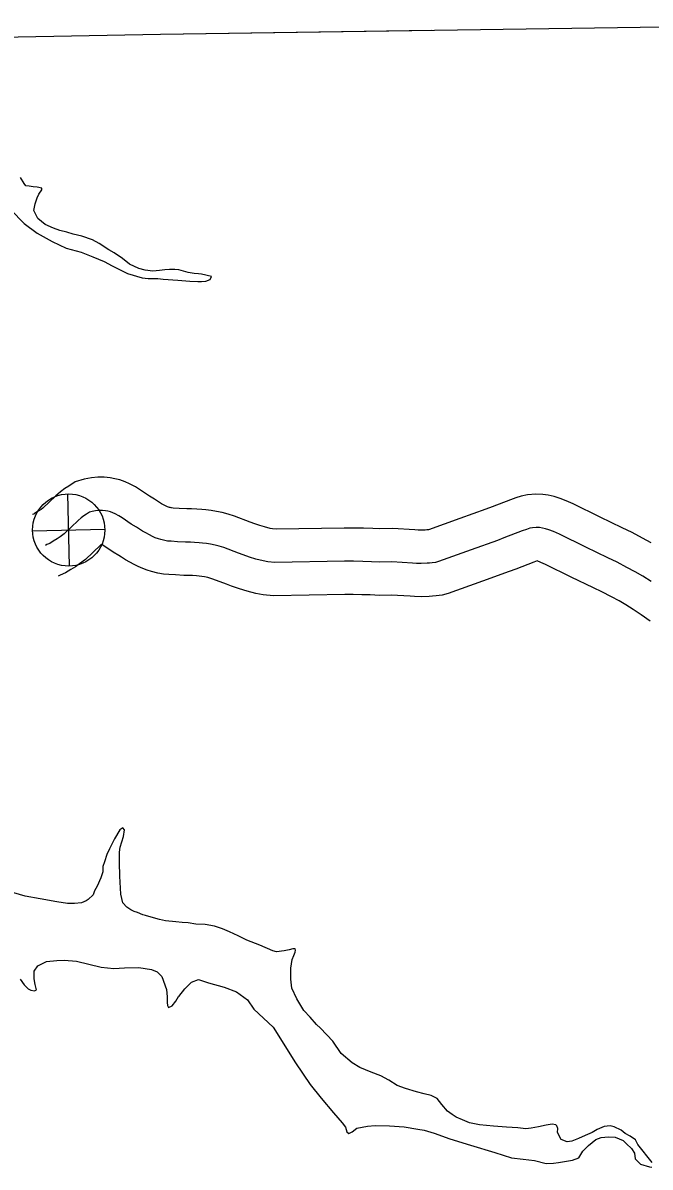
# Model space of a CAD drawing. Extents: x -83719 to 153526, y -11835 to 11446.
# Drawn here: x 11135.1 to 11229.3, y 1191.6 to 1363.6 of the extents above; entities that cross this region are included whole.
import ezdxf

# ---------------------------------------------------------------- set-up
doc = ezdxf.new("R2010")
doc.units = 0
for name, color, linetype in [('Level 1', 7, 'Continuous'), ('Level 10', 7, 'Continuous'), ('Level 26', 7, 'Continuous'), ('Level 59', 7, 'Continuous'), ('Level 9', 7, 'Continuous')]:
    doc.layers.add(name, color=color, linetype=linetype)

msp = doc.modelspace()

# ---------------------------------------------------------------- linework, layer by layer
at = {"layer": 'Level 1'}
for points in [[(11291.72, 1363.57), (11245, 1363.15), (11155.76, 1361.81), (11067.49, 1360.19), (10979.99, 1359)], [(11196.55, 1362.42), (11155.76, 1361.81), (11067.49, 1360.19), (10979.99, 1359)]]:
    msp.add_lwpolyline(points, dxfattribs=at)
at = {"layer": 'Level 10'}
for points in [[(11229.5, 1285.47), (11228.2, 1286.16), (11226.64, 1286.98), (11225.16, 1287.71), (11221.85, 1289.28), (11217.8, 1291.29), (11216.73, 1291.75), (11215.82, 1292.11), (11214.91, 1292.42), (11214.02, 1292.59), (11213.22, 1292.71), (11212.16, 1292.77), (11210.94, 1292.68), (11209.98, 1292.46), (11209.16, 1292.21), (11208.37, 1291.92), (11205.6, 1290.86), (11204.68, 1290.51), (11200.75, 1289.1), (11196.05, 1287.41), (11195.97, 1287.4), (11195.77, 1287.38), (11195.53, 1287.36), (11194.93, 1287.34), (11194.47, 1287.35), (11193.98, 1287.39), (11190.62, 1287.61), (11188.75, 1287.55), (11187.67, 1287.6), (11186.27, 1287.65), (11184.79, 1287.67), (11183.37, 1287.67), (11173.15, 1287.51), (11172.58, 1287.56), (11172.25, 1287.62), (11171.38, 1287.84), (11170.69, 1288.04), (11169.95, 1288.3), (11169.27, 1288.57), (11166.91, 1289.46), (11165.93, 1289.77), (11165.06, 1289.99), (11164.17, 1290.16), (11163.39, 1290.29), (11162.59, 1290.38), (11161.99, 1290.44), (11161.21, 1290.5), (11160.45, 1290.53), (11159.72, 1290.55), (11158.6, 1290.61), (11157.69, 1290.67), (11157.44, 1290.68), (11157.4, 1290.69), (11157.24, 1290.73), (11157.12, 1290.77), (11156.83, 1290.87), (11156.71, 1290.93), (11156.42, 1291.07), (11155.94, 1291.33), (11155.62, 1291.5), (11155.31, 1291.7), (11154.85, 1292), (11154.1, 1292.47), (11152.77, 1293.37), (11152.03, 1293.84), (11151.14, 1294.32), (11150.44, 1294.62), (11149.66, 1294.9), (11148.89, 1295.08), (11148.21, 1295.2), (11147.31, 1295.29), (11146.36, 1295.29), (11145.41, 1295.23), (11144.28, 1295.03), (11142.96, 1294.59), (11141.98, 1293.98), (11141.42, 1293.61), (11140.74, 1293.12), (11140.03, 1292.5), (11138.1, 1290.65), (11137.84, 1290.47), (11137.49, 1290.23), (11137.01, 1289.93), (11136.81, 1289.8), (11136.72, 1289.76), (11136.54, 1289.69)], [(11229.34, 1273.66), (11228, 1274.63), (11226.77, 1275.45), (11225.68, 1276.14), (11224.68, 1276.71), (11223.52, 1277.32), (11222.1, 1278.07), (11220.81, 1278.7), (11217.48, 1280.28), (11213.61, 1282.21), (11212.9, 1282.51), (11212.37, 1282.72), (11212.35, 1282.73), (11211.88, 1282.55), (11209.15, 1281.51), (11208.14, 1281.13), (11204.13, 1279.69), (11199, 1277.84), (11198.08, 1277.6), (11197.17, 1277.47), (11196.65, 1277.42), (11196.14, 1277.38), (11194.97, 1277.33), (11193.96, 1277.36), (11193.28, 1277.41), (11190.43, 1277.6), (11188.67, 1277.55), (11187.28, 1277.61), (11186.03, 1277.65), (11184.72, 1277.67), (11183.45, 1277.67), (11172.77, 1277.5), (11171.22, 1277.64), (11170.12, 1277.84), (11168.77, 1278.19), (11167.64, 1278.51), (11166.43, 1278.94), (11165.68, 1279.24), (11163.66, 1280), (11163.21, 1280.14), (11162.88, 1280.22), (11162.4, 1280.32), (11161.97, 1280.39), (11161.58, 1280.43), (11161.16, 1280.47), (11160.59, 1280.52), (11160.09, 1280.54), (11159.3, 1280.56), (11158.04, 1280.63), (11157.04, 1280.69), (11156.22, 1280.75), (11155.39, 1280.89), (11154.41, 1281.12), (11153.79, 1281.34), (11153.12, 1281.58), (11152.42, 1281.89), (11151.8, 1282.2), (11151.17, 1282.54), (11150.53, 1282.89), (11149.89, 1283.3), (11149.51, 1283.55), (11148.68, 1284.06), (11147.27, 1285.01), (11146.97, 1285.21), (11146.92, 1285.23), (11146.77, 1285.11), (11144.51, 1282.95), (11143.58, 1282.28), (11142.98, 1281.86), (11142.28, 1281.43), (11141.49, 1280.94), (11140.71, 1280.59), (11140.39, 1280.46)]]:
    msp.add_lwpolyline(points, dxfattribs=at)
at = {"layer": 'Level 26'}
for p, q in [((11142.11, 1281.94), (11141.86, 1292.79)), ((11136.56, 1287.24), (11147.41, 1287.49))]:
    msp.add_line(p, q, dxfattribs=at)
msp.add_circle((11141.98, 1287.37), 5.43, dxfattribs=at)
at = {"layer": 'Level 59'}
msp.add_lwpolyline([(11229.49, 1279.65), (11228.24, 1280.43), (11227.09, 1281.09), (11225.86, 1281.74), (11224.37, 1282.53), (11222.99, 1283.21), (11219.66, 1284.78), (11215.7, 1286.75), (11214.82, 1287.13), (11214.1, 1287.42), (11213.63, 1287.57), (11213.17, 1287.67), (11212.72, 1287.73), (11212.21, 1287.76), (11211.68, 1287.72), (11211.27, 1287.63), (11210.76, 1287.47), (11210.12, 1287.23), (11207.38, 1286.19), (11206.41, 1285.82), (11202.44, 1284.39), (11197.52, 1282.63), (11197.07, 1282.51), (11196.57, 1282.43), (11196.21, 1282.4), (11195.83, 1282.37), (11194.95, 1282.34), (11194.22, 1282.36), (11193.63, 1282.4), (11190.53, 1282.6), (11188.71, 1282.55), (11187.47, 1282.61), (11186.15, 1282.65), (11184.76, 1282.67), (11183.41, 1282.67), (11172.96, 1282.5), (11171.9, 1282.6), (11171.18, 1282.73), (11170.08, 1283.01), (11169.17, 1283.28), (11168.19, 1283.62), (11167.47, 1283.91), (11165.28, 1284.73), (11164.57, 1284.95), (11163.97, 1285.11), (11163.29, 1285.24), (11162.68, 1285.34), (11162.08, 1285.41), (11161.57, 1285.45), (11160.9, 1285.51), (11160.27, 1285.53), (11159.51, 1285.56), (11158.32, 1285.62), (11157.37, 1285.68), (11156.83, 1285.72), (11156.4, 1285.79), (11155.82, 1285.93), (11155.45, 1286.06), (11154.98, 1286.22), (11154.56, 1286.41), (11154.11, 1286.64), (11153.56, 1286.94), (11153.08, 1287.2), (11152.6, 1287.5), (11152.18, 1287.78), (11151.39, 1288.26), (11150.02, 1289.19), (11149.5, 1289.52), (11148.95, 1289.82), (11148.6, 1289.97), (11148.26, 1290.09), (11147.88, 1290.18), (11147.52, 1290.24), (11147.07, 1290.29), (11146.52, 1290.29), (11146.01, 1290.26), (11145.52, 1290.17), (11145.09, 1290.03), (11144.67, 1289.77), (11144.27, 1289.5), (11143.86, 1289.2), (11143.4, 1288.81), (11141.31, 1286.8), (11140.71, 1286.37), (11140.23, 1286.05), (11139.65, 1285.68), (11139.15, 1285.37), (11138.71, 1285.18), (11138.47, 1285.07)], dxfattribs=at)
at = {"layer": 'Level 9'}
for points in [[(11133.28, 1335.49), (11135.31, 1333.44), (11137.22, 1331.96), (11139.5, 1330.71), (11141.58, 1329.72), (11143.83, 1329.11), (11145.6, 1328.42), (11147.31, 1327.7), (11148.52, 1327.08), (11149.79, 1326.42), (11150.83, 1325.9), (11153.01, 1325.25), (11153.91, 1325.16), (11155.35, 1325.14), (11156.15, 1325.08), (11158.39, 1324.9), (11160.19, 1324.78), (11161.36, 1324.72), (11161.93, 1324.73), (11162.56, 1324.74), (11163.26, 1325.01), (11163.42, 1325.48), (11161.95, 1325.83), (11161.48, 1325.86), (11160.85, 1325.92), (11159.95, 1326.05), (11158.54, 1326.47), (11157.91, 1326.53), (11157.14, 1326.49), (11156.4, 1326.45), (11155.64, 1326.34), (11154.6, 1326.27), (11153.47, 1326.39), (11152.53, 1326.65), (11151.12, 1327.3), (11150.04, 1328.16), (11148.8, 1329.02), (11148, 1329.48), (11146.55, 1330.44), (11145.58, 1330.96), (11143.97, 1331.52), (11142.67, 1331.84), (11141.7, 1332.1), (11140.66, 1332.39), (11139.69, 1332.71), (11138.45, 1333.27), (11137.34, 1334.16), (11136.72, 1335.39), (11136.92, 1336.39), (11137.24, 1337.3), (11137.47, 1337.84), (11137.93, 1338.47), (11137.93, 1338.74), (11137.26, 1338.9), (11136.66, 1338.93), (11136.06, 1339.03), (11135.56, 1339.09), (11135.29, 1339.42), (11134.74, 1340.32)], [(11150.37, 1242.3), (11150.1, 1242.6), (11149.67, 1242.3), (11148.88, 1240.99), (11148.09, 1239.48), (11147.7, 1238.6), (11147.34, 1237.53), (11147.11, 1236.8), (11147.12, 1236.03), (11146.83, 1235.09), (11146.27, 1233.85), (11145.87, 1233.14), (11145.65, 1232.54), (11144.88, 1231.87), (11144.62, 1231.66), (11143.89, 1231.36), (11142.85, 1231.25), (11141.78, 1231.27), (11140.18, 1231.52), (11137.67, 1231.97), (11135.43, 1232.35), (11132.89, 1233.13)], [(11229.67, 1192.35), (11227.51, 1195.04), (11227.14, 1195.73), (11226.33, 1196.29), (11225.6, 1196.72), (11224.99, 1197.18), (11223.95, 1197.71), (11223.35, 1197.87), (11222.45, 1197.73), (11221.38, 1197.28), (11220.62, 1196.84), (11219.56, 1196.4), (11218.56, 1195.96), (11217.59, 1195.55), (11216.89, 1195.44), (11215.95, 1195.8), (11215.41, 1196.83), (11215.47, 1197.43), (11215.34, 1197.83), (11215.17, 1198), (11214.63, 1198.09), (11213.7, 1197.95), (11212.57, 1197.71), (11211.47, 1197.5), (11210.66, 1197.42), (11209.46, 1197.55), (11207.76, 1197.66), (11205.79, 1197.78), (11203.68, 1197.99), (11202.18, 1198.31), (11201.17, 1198.74), (11200.2, 1199.13), (11199.59, 1199.53), (11198.89, 1200.06), (11198.04, 1201.08), (11197.34, 1201.95), (11196.46, 1202.4), (11195.39, 1202.66), (11194.22, 1202.95), (11192.58, 1203.44), (11191.34, 1203.9), (11190.07, 1204.69), (11188.86, 1205.34), (11187.42, 1205.9), (11185.71, 1206.62), (11184.57, 1207.31), (11182.92, 1208.7), (11181.67, 1210.55), (11179.81, 1212.51), (11179.21, 1213.07), (11178.26, 1214.16), (11177.29, 1215.19), (11176.27, 1216.92), (11175.49, 1218.55), (11175.34, 1219.88), (11175.36, 1221.55), (11175.58, 1222.82), (11175.81, 1223.43), (11176.01, 1223.96), (11176.07, 1224.26), (11176.03, 1224.46), (11175.97, 1224.46), (11175.67, 1224.46), (11175.13, 1224.29), (11174.33, 1224.15), (11173.2, 1224), (11172.63, 1224.13), (11170.69, 1224.98), (11168.74, 1225.77), (11167.44, 1226.42), (11166.13, 1227.01), (11165.09, 1227.44), (11163.88, 1227.83), (11162.48, 1228.08), (11161.08, 1228.17), (11159.94, 1228.33), (11159.04, 1228.42), (11158.07, 1228.51), (11156.53, 1228.66), (11155.63, 1228.86), (11154.39, 1229.18), (11153.52, 1229.44), (11153.12, 1229.57), (11152.31, 1229.9), (11151.84, 1230.03), (11151.31, 1230.32), (11150.7, 1230.68), (11150.1, 1231.38), (11149.82, 1232.68), (11149.66, 1235.38), (11149.61, 1237.42), (11149.6, 1238.99), (11149.72, 1239.72), (11150.21, 1241.33), (11150.37, 1242.3)], [(11134.71, 1219.89), (11135.28, 1219.06), (11135.89, 1218.43), (11136.29, 1218.23), (11136.82, 1218.13), (11137.12, 1218.27), (11136.95, 1219.07), (11136.77, 1219.94), (11136.8, 1221.11), (11137.33, 1221.88), (11138.66, 1222.53), (11140.22, 1222.71), (11141.32, 1222.75), (11143.13, 1222.57), (11146.84, 1221.7), (11148.78, 1221.48), (11150.38, 1221.6), (11152.52, 1221.65), (11154.43, 1221.36), (11155.26, 1221.01), (11155.97, 1220.28), (11156.66, 1218.31), (11156.77, 1217.21), (11156.77, 1216.38), (11156.81, 1215.94), (11156.98, 1215.64), (11157.55, 1215.88), (11158.07, 1216.59), (11158.5, 1217.29), (11158.53, 1217.29), (11159.43, 1218.44), (11160.42, 1219.45), (11161.48, 1219.83), (11162.99, 1219.34), (11165.33, 1218.69), (11167.18, 1217.97), (11168.86, 1216.79), (11169.8, 1215.36), (11172.7, 1212.68), (11176.05, 1207.33), (11178.25, 1204.05), (11179.91, 1202.02), (11181.79, 1199.8), (11183.08, 1198.31), (11183.55, 1197.65), (11183.76, 1196.95), (11184.09, 1196.68), (11184.56, 1196.95), (11185.25, 1197.5), (11186.89, 1197.81), (11188.02, 1197.89), (11190.16, 1197.84), (11192.4, 1197.69), (11194.44, 1197.34), (11195.41, 1197.22), (11196.91, 1196.73), (11199.23, 1195.88), (11202.37, 1194.94), (11206.02, 1193.84), (11208.53, 1193.03), (11210.27, 1192.84), (11211.98, 1192.63), (11213.72, 1192.17), (11214.82, 1192.25), (11215.55, 1192.36), (11217.68, 1192.71), (11218.62, 1193.02), (11219.24, 1194.03), (11220.07, 1194.9), (11221.2, 1195.81), (11221.96, 1196.12), (11223.1, 1196.2), (11224.07, 1196.14), (11225.27, 1195.65), (11225.81, 1195.15), (11226.55, 1194.43)], [(11226.55, 1194.43), (11226.99, 1193.76), (11227.1, 1192.89), (11227.87, 1192.07), (11229.25, 1191.68), (11229.61, 1191.65)]]:
    msp.add_lwpolyline(points, dxfattribs=at)

doc.saveas('drawing.dxf')
